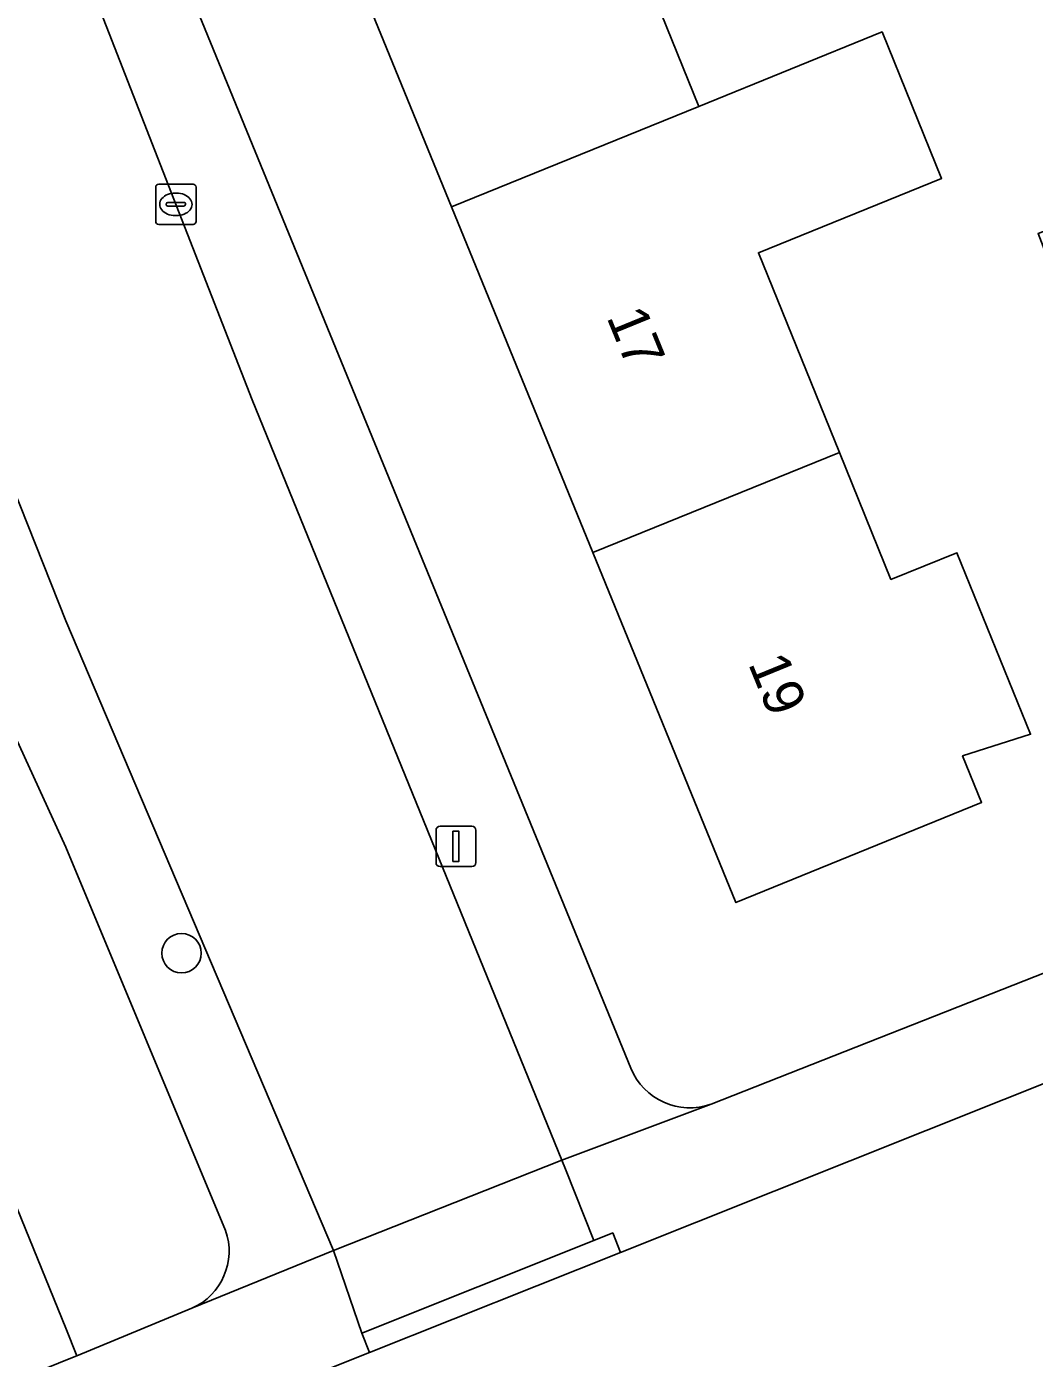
# Model space of a CAD drawing. Extents: x 162989 to 165008, y 383432 to 384338.
# Drawn here: x 163999.03 to 164024.04, y 383888.68 to 383921.72 of the extents above; entities that cross this region are included whole.
import ezdxf

# ---------------------------------------------------------------- set-up
doc = ezdxf.new("R2010")
doc.units = 0
for name, color, linetype in [('IMGEO_Boom', 7, 'Continuous'), ('IMGEO_Erf', 7, 'Continuous'), ('IMGEO_Kolk', 7, 'Continuous'), ('IMGEO_Lichtmast', 7, 'Continuous'), ('IMGEO_Pand', 7, 'Continuous'), ('IMGEO_Pand_nummerreeks', 7, 'Continuous'), ('IMGEO_Rijbaan_lokaal_open', 7, 'Continuous'), ('IMGEO_Voetpad_open', 7, 'Continuous')]:
    doc.layers.add(name, color=color, linetype=linetype)

msp = doc.modelspace()

# ---------------------------------------------------------------- linework, layer by layer
at = {"layer": 'IMGEO_Boom'}
msp.add_circle((164002.875, 383898.73), 0.489, dxfattribs=at)
at = {"layer": 'IMGEO_Erf'}
for points in [[(164010.946, 383957.486), (164008.471, 383963.556), (164005.594, 383962.354), (164004.521, 383965.043), (164004.335, 383965.509), (164003.268, 383968.063), (164003.313, 383968.081), (164006.143, 383969.263), (164002.248, 383978.813), (163983.442, 383971.144), (163992.717, 383948.402), (164000, 383930.097), (164014.027, 383895.881)], [(163980.263, 383920.985), (163980.033, 383921.553), (163977.032, 383920.33), (163975.591, 383923.867), (163973.661, 383928.601), (163982.557, 383932.227), (163986.159, 383923.389), (163989.665, 383914.786), (163993.171, 383906.183), (163996.678, 383897.58), (164000, 383889.428), (164000.279, 383888.743), (164003.132, 383889.92)], [(164016.024, 383894.987), (164032.962, 383901.662), (164030.669, 383907.485), (164028.032, 383906.469), (164025.298, 383913.569), (164024.136, 383916.588), (164026.91, 383917.657), (164022.306, 383929.254)], [(164013.579, 383925.014), (164015.718, 383919.744), (164020.262, 383921.59), (164021.738, 383917.956), (164017.193, 383916.11), (164019.203, 383911.158), (164020.483, 383908.004), (164022.121, 383908.669), (164023.948, 383904.165), (164022.262, 383903.627), (164022.732, 383902.472), (164016.634, 383899.987), (164013.083, 383908.672), (164009.576, 383917.249), (164006.069, 383925.826)], [(164003.968, 383891.854), (164000, 383901.361), (163996.829, 383908.289)]]:
    msp.add_lwpolyline(points, dxfattribs=at)
for centre, radius, start, end in [((164015.492, 383896.477), 1.582, 202.1293, 289.6373), ((164002.503, 383891.34), 1.553, 293.9063, 19.3394)]:
    msp.add_arc(centre, radius, start, end, dxfattribs=at)
at = {"layer": 'IMGEO_Kolk'}
for p, q in [((164002.234, 383916.888), (164002.234, 383917.74)), ((164002.309, 383917.814), (164003.161, 383917.814)), ((164002.722, 383917.594), (164002.747, 383917.594)), ((164003.235, 383917.74), (164003.235, 383916.888)), ((164002.493, 383917.308), (164002.493, 383917.32)), ((164002.931, 383917.271), (164002.533, 383917.271)), ((164002.536, 383917.357), (164002.934, 383917.357)), ((164002.977, 383917.32), (164002.977, 383917.308)), ((164002.745, 383917.034), (164002.72, 383917.034)), ((164003.161, 383916.814), (164002.309, 383916.814))]:
    msp.add_line(p, q, dxfattribs=at)
for points in [[(164002.234, 383916.888), (164002.234, 383917.74)], [(164002.309, 383917.814), (164003.161, 383917.814)], [(164003.235, 383917.74), (164003.235, 383916.888)], [(164003.161, 383916.814), (164002.309, 383916.814)]]:
    msp.add_lwpolyline(points, dxfattribs=at)
for centre, radius, start, end in [((164002.311, 383917.738), 0.0765, 91.552, 178.448), ((164002.311, 383917.738), 0.0765, 91.552, 178.448), ((164003.159, 383917.738), 0.0765, 1.552, 88.448), ((164003.159, 383917.738), 0.0765, 1.552, 88.448), ((164002.533, 383917.317), 0.0403, 85.8775, 175.7526), ((164002.53, 383917.307), 0.0366, 178.938, 274.7102), ((164002.934, 383917.314), 0.043, 264.8664, 352.4533), ((164002.938, 383917.319), 0.0386, 1.7309, 96.639), ((164002.311, 383916.89), 0.0765, 181.552, 268.448), ((164002.311, 383916.89), 0.0765, 181.552, 268.448), ((164003.159, 383916.89), 0.0765, 271.552, 358.448), ((164003.159, 383916.89), 0.0765, 271.552, 358.448)]:
    msp.add_arc(centre, radius, start, end, dxfattribs=at)
for centre, major_axis, ratio, start_param, end_param in [((164002.721, 383917.314), (-0.387, 0.002), 0.722429, 4.712389, 7.853982), ((164002.746, 383917.314), (-0.39, 0.002), 0.717154, 1.570796, 4.712389)]:
    msp.add_ellipse(centre, major_axis=major_axis, ratio=ratio, start_param=start_param, end_param=end_param, dxfattribs=at)
at = {"layer": 'IMGEO_Lichtmast'}
for p, q in [((164009.191, 383900.982), (164009.191, 383901.782)), ((164009.191, 383901.782), (164009.191, 383900.982)), ((164009.291, 383901.882), (164010.081, 383901.882)), ((164010.081, 383901.882), (164009.291, 383901.882)), ((164010.181, 383901.782), (164010.181, 383900.982)), ((164010.181, 383900.982), (164010.181, 383901.782)), ((164010.081, 383900.882), (164009.291, 383900.882)), ((164009.291, 383900.882), (164010.081, 383900.882))]:
    msp.add_line(p, q, dxfattribs=at)
msp.add_lwpolyline([(164009.611, 383901.757), (164009.761, 383901.757), (164009.761, 383901.007), (164009.611, 383901.007), (164009.611, 383901.757)], dxfattribs=at)
for centre, start, end in [((164009.291, 383901.782), 90, 180), ((164009.291, 383901.782), 90, 180), ((164010.081, 383901.782), 0, 90), ((164010.081, 383901.782), 360, 90), ((164009.291, 383900.982), 180, 270), ((164009.291, 383900.982), 180, 270), ((164010.081, 383900.982), 270, 0), ((164010.081, 383900.982), 270, 0)]:
    msp.add_arc(centre, 0.1, start, end, dxfattribs=at)
at = {"layer": 'IMGEO_Pand'}
for points in [[(164009.576, 383917.249), (164015.718, 383919.744), (164013.579, 383925.014), (164014.32, 383925.315), (164016.84, 383926.338), (164015.493, 383929.653), (164012.234, 383928.33), (164006.069, 383925.826)], [(164013.083, 383908.672), (164019.203, 383911.158), (164017.193, 383916.11), (164021.738, 383917.956), (164020.262, 383921.59), (164015.718, 383919.744), (164009.576, 383917.249)], [(164019.203, 383911.158), (164013.083, 383908.672), (164016.634, 383899.987), (164022.732, 383902.472), (164022.262, 383903.627), (164023.948, 383904.165), (164022.121, 383908.669), (164020.483, 383908.004)], [(163990.716, 383895.233), (163987.553, 383893.86), (163989.015, 383890.274), (163992.208, 383891.576), (163992.461, 383890.956), (163994.349, 383886.325), (164000, 383888.629), (164000.279, 383888.743), (164000, 383889.428), (163996.678, 383897.58)]]:
    msp.add_lwpolyline(points, close=True, dxfattribs=at)
at = {"layer": 'IMGEO_Rijbaan_lokaal_open'}
for points in [[(163988.382, 383936.273), (164000, 383906.981), (164006.644, 383891.352), (164012.318, 383893.596), (164004.63, 383912.46), (164000, 383924.312), (163980.791, 383970.272)], [(164052.116, 383906.595), (164039.558, 383901.589), (164035.716, 383900.057), (164034.39, 383899.529), (164030.872, 383898.127), (164013.768, 383891.308), (164007.539, 383888.825), (164000, 383885.82)]]:
    msp.add_lwpolyline(points, dxfattribs=at)
at = {"layer": 'IMGEO_Voetpad_open'}
for points in [[(163992.717, 383948.402), (163983.442, 383971.144), (163982.952, 383972.345), (163981.487, 383971.769), (163980.367, 383971.287), (163980.791, 383970.272), (164000, 383924.312), (164004.63, 383912.46), (164012.318, 383893.596), (164016.024, 383894.987)], [(164014.027, 383895.881), (164000, 383930.097), (163992.717, 383948.402)], [(163982.692, 383939.577), (163985.056, 383936.458), (163990.031, 383924.252), (163996.829, 383908.289), (164000, 383901.361), (164003.968, 383891.854)], [(164003.132, 383889.92), (164006.644, 383891.352), (164000, 383906.981), (163988.382, 383936.273)], [(164000, 383885.82), (164007.539, 383888.825), (164007.348, 383889.306), (164006.644, 383891.352), (164003.132, 383889.92), (164000.279, 383888.743), (164000, 383888.629), (163994.349, 383886.325), (163988.055, 383883.841)]]:
    msp.add_lwpolyline(points, dxfattribs=at)
for points in [[(164030.872, 383898.127), (164030.704, 383898.551), (164034.22, 383899.959), (164034.39, 383899.529), (164035.716, 383900.057), (164035.543, 383900.49), (164039.383, 383902.029), (164039.558, 383901.589), (164052.116, 383906.595), (164051.609, 383909.011), (164034.216, 383902.156), (164032.962, 383901.662), (164016.024, 383894.987), (164012.318, 383893.596), (164012.406, 383893.374), (164013.112, 383891.606), (164013.577, 383891.791), (164013.768, 383891.308)], [(164012.318, 383893.596), (164006.644, 383891.352), (164007.348, 383889.306), (164013.112, 383891.606), (164012.406, 383893.374)], [(164013.768, 383891.308), (164013.577, 383891.791), (164013.112, 383891.606), (164007.348, 383889.306), (164007.539, 383888.825)]]:
    msp.add_lwpolyline(points, close=True, dxfattribs=at)
for centre, radius, start, end in [((164015.492, 383896.477), 1.582, 202.1293, 289.6373), ((164002.503, 383891.34), 1.553, 293.9063, 19.3394)]:
    msp.add_arc(centre, radius, start, end, dxfattribs=at)

# ---------------------------------------------------------------- texts
at = {"layer": 'IMGEO_Pand_nummerreeks'}
for s, rotation, p in [('17', 292.2386, (164013.415, 383914.519)), ('19', 292.2363, (164016.93, 383905.92))]:
    msp.add_text(s, height=1, rotation=rotation, dxfattribs=at).set_placement(p)

doc.saveas('drawing.dxf')
